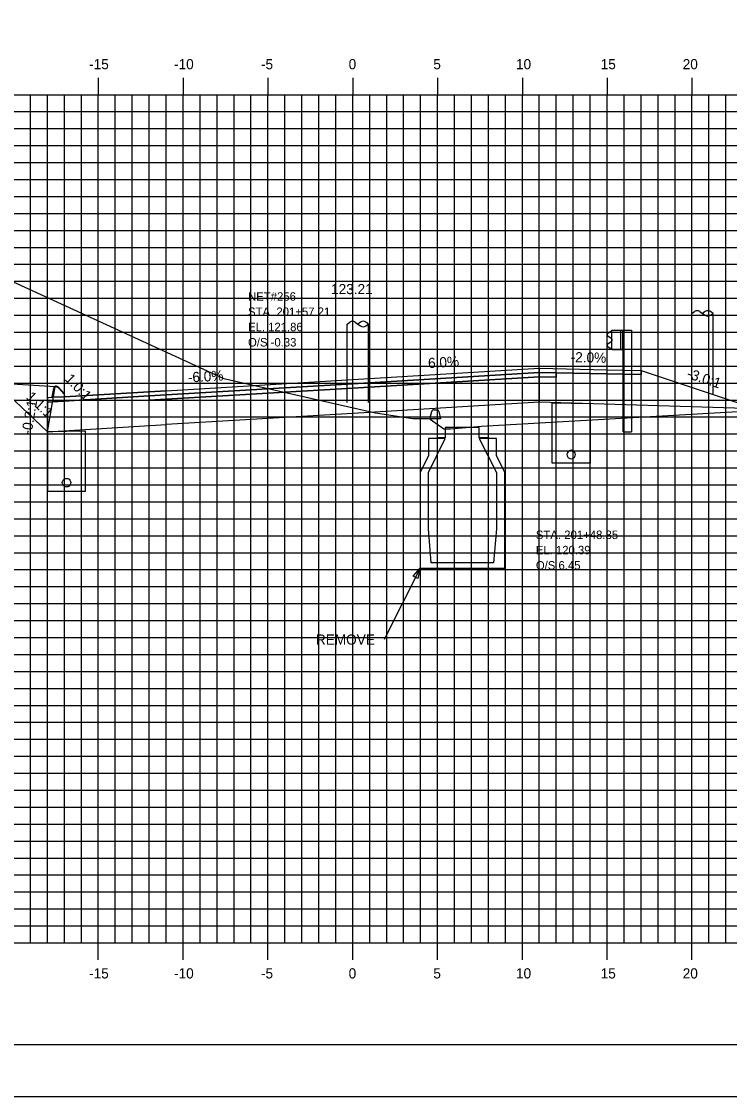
# Model space of a CAD drawing. Extents: x 850598 to 870284, y 366541 to 366651.
# Drawn here: x 865932.6 to 865974.3, y 366541.2 to 366604.5 of the extents above; entities that cross this region are included whole.
import ezdxf

# ---------------------------------------------------------------- set-up
doc = ezdxf.new("R2010")
doc.units = 0
for name, color, linetype in [('ANNOTATION', 7, 'Continuous'), ('BORDER', 7, 'Continuous'), ('D_Curb_Type_3M2_Lt', 7, 'Continuous'), ('D_Drainage_Underdrain', 7, 'Continuous'), ('D_Drainage_Underdrain_06in', 7, 'Continuous'), ('D_Guardrail_Beam_Rt', 7, 'Continuous'), ('D_Roadway_Berm', 7, 'Continuous'), ('D_Roadway_Centerline', 7, 'Continuous'), ('D_Roadway_Centerline_Text', 7, 'Continuous'), ('D_Roadway_Edge_Shoulder', 7, 'Continuous'), ('D_Roadway_Edge_TW', 7, 'Continuous'), ('D_Roadway_Pavement', 7, 'Continuous'), ('D_Roadway_SubGrade', 7, 'Continuous'), ('D_Text_Monospaced', 7, 'Continuous'), ('D_Utilities_Pole_Joint', 7, 'Continuous'), ('H_V ANNOTATION', 7, 'Continuous'), ('MAJOR', 7, 'Continuous'), ('MINOR', 7, 'Continuous'), ('PLOT BOUNDARY', 7, 'Continuous'), ('S_Curb_Type_3', 7, 'Continuous'), ('S_Drainage_CB', 7, 'Continuous'), ('S_Roadway_Centerline', 7, 'Continuous'), ('S_Utilities_Pole_Joint', 7, 'Continuous')]:
    doc.layers.add(name, color=color, linetype=linetype)

msp = doc.modelspace()

# ---------------------------------------------------------------- linework, layer by layer
at = {"layer": 'BORDER'}
msp.add_line((865907.099, 366544.225), (866067.099, 366544.225), dxfattribs=at)
at = {"layer": 'D_Curb_Type_3M2_Lt'}
for p, q in [((865934.457, 366582.908), (865934.349, 366582.414)), ((865934.593, 366583.037), (865934.597, 366583.037)), ((865935.099, 366582.581), (865934.744, 366582.982)), ((865935.099, 366582.414), (865935.099, 366582.581)), ((865934.349, 366582.414), (865935.099, 366582.414))]:
    msp.add_line(p, q, dxfattribs=at)
msp.add_arc((865934.619, 366582.872), 0.167, 41.38705, 167.66476, dxfattribs=at)
at = {"layer": 'D_Drainage_Underdrain'}
for points in [[(865966.099, 366582.012), (865966.099, 366578.511), (865963.849, 366578.511), (865963.849, 366582.057)], [(865934.099, 366580.354), (865934.099, 366576.854), (865936.349, 366576.854), (865936.349, 366580.399)]]:
    msp.add_lwpolyline(points, close=True, dxfattribs=at)
at = {"layer": 'D_Drainage_Underdrain_06in'}
for points in [[(865964.974, 366579.261), (865964.896, 366579.249), (865964.827, 366579.214), (865964.771, 366579.158), (865964.736, 366579.089), (865964.724, 366579.011), (865964.736, 366578.934), (865964.771, 366578.865), (865964.827, 366578.809), (865964.896, 366578.774), (865964.974, 366578.761), (865965.051, 366578.774), (865965.121, 366578.809), (865965.176, 366578.865), (865965.211, 366578.934), (865965.224, 366579.011), (865965.211, 366579.089), (865965.176, 366579.158), (865965.121, 366579.214), (865965.051, 366579.249)], [(865935.224, 366577.604), (865935.301, 366577.591), (865935.371, 366577.556), (865935.426, 366577.501), (865935.461, 366577.431), (865935.474, 366577.354), (865935.461, 366577.276), (865935.426, 366577.207), (865935.371, 366577.151), (865935.301, 366577.116), (865935.224, 366577.104), (865935.146, 366577.116), (865935.077, 366577.151), (865935.021, 366577.207), (865934.986, 366577.276), (865934.974, 366577.354), (865934.986, 366577.431), (865935.021, 366577.501), (865935.077, 366577.556), (865935.146, 366577.591)]]:
    msp.add_lwpolyline(points, close=True, dxfattribs=at)
at = {"layer": 'D_Guardrail_Beam_Rt'}
for p, q in [((865967.369, 366586.273), (865967.296, 366586.26)), ((865967.369, 366586.347), (865968.057, 366586.347)), ((865967.369, 366585.181), (865967.369, 366586.347)), ((865967.89, 366586.347), (865967.89, 366585.181)), ((865967.994, 366586.347), (865967.994, 366585.181)), ((865968.057, 366586.347), (865968.528, 366586.347)), ((865968.057, 366586.347), (865968.057, 366585.181)), ((865968.528, 366586.347), (865968.528, 366580.347)), ((865967.279, 366586.253), (865967.136, 366586.153)), ((865967.136, 366586.01), (865967.331, 366585.874)), ((865967.331, 366585.654), (865967.136, 366585.518)), ((865967.365, 366585.809), (865967.365, 366585.718)), ((865967.136, 366585.375), (865967.279, 366585.275)), ((865967.296, 366585.268), (865967.369, 366585.255)), ((865968.057, 366585.181), (865967.369, 366585.181)), ((865968.036, 366580.347), (865968.036, 366585.181)), ((865968.036, 366580.347), (865968.528, 366580.347))]:
    msp.add_line(p, q, dxfattribs=at)
for centre, major_axis, start_param, end_param in [((865967.186, 366586.082), (-0.0877, 0), 5.323254, 7.243116), ((865967.303, 366586.219), (-0.0417, 0), 4.886922, 5.323254), ((865967.286, 366585.809), (0.0789, 0), 0, 0.959931), ((865967.286, 366585.718), (0.0789, 0), 5.323254, 6.283185), ((865967.186, 366585.446), (-0.0877, 0), 5.323254, 7.243116), ((865967.303, 366585.309), (-0.0417, 0), 0.959931, 1.396263)]:
    msp.add_ellipse(centre, major_axis=major_axis, ratio=0.995501, start_param=start_param, end_param=end_param, dxfattribs=at)
at = {"layer": 'D_Roadway_Berm'}
msp.add_lwpolyline([(865934.553, 366583.012), (865931.053, 366583.222)], dxfattribs=at)
at = {"layer": 'D_Roadway_Centerline'}
msp.add_lwpolyline([(865912.099, 366592.7), (865931.053, 366583.222), (865934.099, 366580.354), (865934.553, 366583.012), (865934.644, 366583.014), (865934.722, 366582.968), (865935.092, 366582.58), (865935.099, 366582.414), (865941.099, 366582.774), (865952.099, 366583.434), (865963.099, 366584.094), (865967.099, 366584.014), (865969.099, 366583.974), (865975.89, 366581.71), (866019.999, 366568.225), (866029.763, 366565.24), (866039.625, 366562.225), (866043.625, 366562.225)], dxfattribs=at)
at = {"layer": 'D_Roadway_Edge_Shoulder'}
for points in [[(865963.099, 366584.094), (865967.099, 366584.014), (865967.099, 366584.014), (865969.099, 366583.974), (865969.099, 366583.724), (865964.099, 366583.824), (865963.099, 366583.844)], [(865941.099, 366582.774), (865935.099, 366582.414), (865934.099, 366582.354), (865934.099, 366582.104), (865940.099, 366582.464), (865941.099, 366582.524)]]:
    msp.add_lwpolyline(points, close=True, dxfattribs=at)
at = {"layer": 'D_Roadway_Edge_TW'}
msp.add_lwpolyline([(865941.099, 366582.524), (865941.099, 366582.774), (865952.099, 366583.434), (865963.099, 366584.094), (865963.099, 366583.844), (865952.099, 366583.184)], close=True, dxfattribs=at)
at = {"layer": 'D_Roadway_Pavement'}
for points in [[(865941.099, 366582.274), (865941.099, 366582.524), (865952.099, 366583.184), (865963.099, 366583.844), (865963.099, 366583.594), (865952.099, 366582.934)], [(865963.099, 366583.844), (865964.099, 366583.824), (865964.099, 366583.574), (865963.099, 366583.594)], [(865941.099, 366582.524), (865940.099, 366582.464), (865940.099, 366582.214), (865941.099, 366582.274)]]:
    msp.add_lwpolyline(points, close=True, dxfattribs=at)
at = {"layer": 'D_Roadway_SubGrade'}
for points in [[(865963.099, 366583.594), (865964.099, 366583.574), (865964.099, 366583.824), (865969.099, 366583.724), (865969.099, 366583.974), (865975.89, 366581.71), (865963.099, 366582.094)], [(865941.099, 366580.774), (865941.099, 366582.274), (865952.099, 366582.934), (865963.099, 366583.594), (865963.099, 366582.094), (865952.099, 366581.434)], [(865941.099, 366582.274), (865940.099, 366582.214), (865940.099, 366582.464), (865934.099, 366582.104), (865934.099, 366580.354), (865941.099, 366580.774)]]:
    msp.add_lwpolyline(points, close=True, dxfattribs=at)
at = {"layer": 'D_Utilities_Pole_Joint'}
for p, q in [((865972.099, 366587.331), (865972.255, 366587.441)), ((865972.099, 366582.573), (865972.099, 366587.331)), ((865972.567, 366587.441), (865972.723, 366587.331)), ((865972.879, 366587.441), (865972.723, 366587.331)), ((865972.723, 366587.331), (865972.879, 366587.22)), ((865973.349, 366587.331), (865973.192, 366587.441)), ((865973.192, 366587.22), (865973.349, 366587.331)), ((865973.349, 366582.573), (865973.349, 366587.331))]:
    msp.add_line(p, q, dxfattribs=at)
for centre, start, end in [((865972.411, 366587.22), 90, 125.26439), ((865972.411, 366587.22), 54.73561, 90), ((865973.036, 366587.22), 90, 125.26439), ((865973.036, 366587.441), 234.73561, 270), ((865973.036, 366587.22), 54.73561, 90), ((865973.036, 366587.441), 270, 305.26439)]:
    msp.add_arc(centre, 0.271, start, end, dxfattribs=at)
at = {"layer": 'H_V ANNOTATION'}
msp.add_line((865956.075, 366572.304), (865953.957, 366568.103), dxfattribs=at)
msp.add_lwpolyline([(865955.671, 366571.836), (865956.075, 366572.304), (865955.939, 366571.701)], close=True, dxfattribs=at)
at = {"layer": 'MAJOR'}
for p, q in [((865937.099, 366601.227), (865937.099, 366600.225)), ((865937.099, 366601.227), (865937.099, 366600.225)), ((865942.099, 366601.227), (865942.099, 366600.225)), ((865942.099, 366601.227), (865942.099, 366600.225)), ((865947.099, 366601.227), (865947.099, 366600.225)), ((865947.099, 366601.227), (865947.099, 366600.225)), ((865952.099, 366601.227), (865952.099, 366600.225)), ((865952.099, 366601.227), (865952.099, 366600.225)), ((865957.099, 366601.227), (865957.099, 366600.225)), ((865957.099, 366601.227), (865957.099, 366600.225)), ((865962.099, 366601.227), (865962.099, 366600.225)), ((865962.099, 366601.227), (865962.099, 366600.225)), ((865967.099, 366601.227), (865967.099, 366600.225)), ((865967.099, 366601.227), (865967.099, 366600.225)), ((865972.099, 366601.227), (865972.099, 366600.225)), ((865972.099, 366601.227), (865972.099, 366600.225)), ((865912.099, 366600.225), (866052.099, 366600.225)), ((865912.099, 366600.225), (866052.099, 366600.225)), ((865912.099, 366600.225), (866052.099, 366600.225)), ((865912.099, 366600.225), (866052.099, 366600.225)), ((865937.099, 366550.225), (865937.099, 366600.225)), ((865937.099, 366550.225), (865937.099, 366600.225)), ((865942.099, 366550.225), (865942.099, 366600.225)), ((865942.099, 366550.225), (865942.099, 366600.225)), ((865947.099, 366550.225), (865947.099, 366600.225)), ((865947.099, 366550.225), (865947.099, 366600.225)), ((865952.099, 366550.225), (865952.099, 366600.225)), ((865952.099, 366550.225), (865952.099, 366600.225)), ((865957.099, 366550.225), (865957.099, 366600.225)), ((865957.099, 366550.225), (865957.099, 366600.225)), ((865962.099, 366550.225), (865962.099, 366600.225)), ((865962.099, 366550.225), (865962.099, 366600.225)), ((865967.099, 366550.225), (865967.099, 366600.225)), ((865967.099, 366550.225), (865967.099, 366600.225)), ((865972.099, 366550.225), (865972.099, 366600.225)), ((865972.099, 366550.225), (865972.099, 366600.225)), ((865912.099, 366595.225), (866052.099, 366595.225)), ((865912.099, 366595.225), (866052.099, 366595.225)), ((865912.099, 366590.225), (866052.099, 366590.225)), ((865912.099, 366590.225), (866052.099, 366590.225)), ((865912.099, 366585.225), (866052.099, 366585.225)), ((865912.099, 366585.225), (866052.099, 366585.225)), ((865912.099, 366580.225), (866052.099, 366580.225)), ((865912.099, 366580.225), (866052.099, 366580.225)), ((865912.099, 366575.225), (866052.099, 366575.225)), ((865912.099, 366575.225), (866052.099, 366575.225)), ((865912.099, 366570.225), (866052.099, 366570.225)), ((865912.099, 366570.225), (866052.099, 366570.225)), ((865912.099, 366565.225), (866052.099, 366565.225)), ((865912.099, 366565.225), (866052.099, 366565.225)), ((865912.099, 366560.225), (866052.099, 366560.225)), ((865912.099, 366560.225), (866052.099, 366560.225)), ((865912.099, 366555.225), (866052.099, 366555.225)), ((865912.099, 366555.225), (866052.099, 366555.225)), ((865912.099, 366550.225), (866052.099, 366550.225)), ((865912.099, 366550.225), (866052.099, 366550.225)), ((865912.099, 366550.225), (866052.099, 366550.225)), ((865912.099, 366550.225), (866052.099, 366550.225)), ((865937.099, 366549.223), (865937.099, 366550.225)), ((865937.099, 366549.223), (865937.099, 366550.225)), ((865942.099, 366549.223), (865942.099, 366550.225)), ((865942.099, 366549.223), (865942.099, 366550.225)), ((865947.099, 366549.223), (865947.099, 366550.225)), ((865947.099, 366549.223), (865947.099, 366550.225)), ((865952.099, 366549.223), (865952.099, 366550.225)), ((865952.099, 366549.223), (865952.099, 366550.225)), ((865957.099, 366549.223), (865957.099, 366550.225)), ((865957.099, 366549.223), (865957.099, 366550.225)), ((865962.099, 366549.223), (865962.099, 366550.225)), ((865962.099, 366549.223), (865962.099, 366550.225)), ((865967.099, 366549.223), (865967.099, 366550.225)), ((865967.099, 366549.223), (865967.099, 366550.225)), ((865972.099, 366549.223), (865972.099, 366550.225)), ((865972.099, 366549.223), (865972.099, 366550.225))]:
    msp.add_line(p, q, dxfattribs=at)
at = {"layer": 'MINOR'}
for p, q in [((865933.099, 366550.225), (865933.099, 366600.225)), ((865933.099, 366550.225), (865933.099, 366600.225)), ((865934.099, 366550.225), (865934.099, 366600.225)), ((865934.099, 366550.225), (865934.099, 366600.225)), ((865935.099, 366550.225), (865935.099, 366600.225)), ((865935.099, 366550.225), (865935.099, 366600.225)), ((865936.099, 366550.225), (865936.099, 366600.225)), ((865936.099, 366550.225), (865936.099, 366600.225)), ((865938.099, 366550.225), (865938.099, 366600.225)), ((865938.099, 366550.225), (865938.099, 366600.225)), ((865939.099, 366550.225), (865939.099, 366600.225)), ((865939.099, 366550.225), (865939.099, 366600.225)), ((865940.099, 366550.225), (865940.099, 366600.225)), ((865940.099, 366550.225), (865940.099, 366600.225)), ((865941.099, 366550.225), (865941.099, 366600.225)), ((865941.099, 366550.225), (865941.099, 366600.225)), ((865943.099, 366550.225), (865943.099, 366600.225)), ((865943.099, 366550.225), (865943.099, 366600.225)), ((865944.099, 366550.225), (865944.099, 366600.225)), ((865944.099, 366550.225), (865944.099, 366600.225)), ((865945.099, 366550.225), (865945.099, 366600.225)), ((865945.099, 366550.225), (865945.099, 366600.225)), ((865946.099, 366550.225), (865946.099, 366600.225)), ((865946.099, 366550.225), (865946.099, 366600.225)), ((865948.099, 366550.225), (865948.099, 366600.225)), ((865948.099, 366550.225), (865948.099, 366600.225)), ((865949.099, 366550.225), (865949.099, 366600.225)), ((865949.099, 366550.225), (865949.099, 366600.225)), ((865950.099, 366550.225), (865950.099, 366600.225)), ((865950.099, 366550.225), (865950.099, 366600.225)), ((865951.099, 366550.225), (865951.099, 366600.225)), ((865951.099, 366550.225), (865951.099, 366600.225)), ((865953.099, 366550.225), (865953.099, 366600.225)), ((865953.099, 366550.225), (865953.099, 366600.225)), ((865954.099, 366550.225), (865954.099, 366600.225)), ((865954.099, 366550.225), (865954.099, 366600.225)), ((865955.099, 366550.225), (865955.099, 366600.225)), ((865955.099, 366550.225), (865955.099, 366600.225)), ((865956.099, 366550.225), (865956.099, 366600.225)), ((865956.099, 366550.225), (865956.099, 366600.225)), ((865958.099, 366550.225), (865958.099, 366600.225)), ((865958.099, 366550.225), (865958.099, 366600.225)), ((865959.099, 366550.225), (865959.099, 366600.225)), ((865959.099, 366550.225), (865959.099, 366600.225)), ((865960.099, 366550.225), (865960.099, 366600.225)), ((865960.099, 366550.225), (865960.099, 366600.225)), ((865961.099, 366550.225), (865961.099, 366600.225)), ((865961.099, 366550.225), (865961.099, 366600.225)), ((865963.099, 366550.225), (865963.099, 366600.225)), ((865963.099, 366550.225), (865963.099, 366600.225)), ((865964.099, 366550.225), (865964.099, 366600.225)), ((865964.099, 366550.225), (865964.099, 366600.225)), ((865965.099, 366550.225), (865965.099, 366600.225)), ((865965.099, 366550.225), (865965.099, 366600.225)), ((865966.099, 366550.225), (865966.099, 366600.225)), ((865966.099, 366550.225), (865966.099, 366600.225)), ((865968.099, 366550.225), (865968.099, 366600.225)), ((865968.099, 366550.225), (865968.099, 366600.225)), ((865969.099, 366550.225), (865969.099, 366600.225)), ((865969.099, 366550.225), (865969.099, 366600.225)), ((865970.099, 366550.225), (865970.099, 366600.225)), ((865970.099, 366550.225), (865970.099, 366600.225)), ((865971.099, 366550.225), (865971.099, 366600.225)), ((865971.099, 366550.225), (865971.099, 366600.225)), ((865973.099, 366550.225), (865973.099, 366600.225)), ((865973.099, 366550.225), (865973.099, 366600.225)), ((865974.099, 366550.225), (865974.099, 366600.225)), ((865974.099, 366550.225), (865974.099, 366600.225)), ((865912.099, 366599.225), (866052.099, 366599.225)), ((865912.099, 366599.225), (866052.099, 366599.225)), ((865912.099, 366598.225), (866052.099, 366598.225)), ((865912.099, 366598.225), (866052.099, 366598.225)), ((865912.099, 366597.225), (866052.099, 366597.225)), ((865912.099, 366597.225), (866052.099, 366597.225)), ((865912.099, 366596.225), (866052.099, 366596.225)), ((865912.099, 366596.225), (866052.099, 366596.225)), ((865912.099, 366594.225), (866052.099, 366594.225)), ((865912.099, 366594.225), (866052.099, 366594.225)), ((865912.099, 366593.225), (866052.099, 366593.225)), ((865912.099, 366593.225), (866052.099, 366593.225)), ((865912.099, 366592.225), (866052.099, 366592.225)), ((865912.099, 366592.225), (866052.099, 366592.225)), ((865912.099, 366591.225), (866052.099, 366591.225)), ((865912.099, 366591.225), (866052.099, 366591.225)), ((865912.099, 366589.225), (866052.099, 366589.225)), ((865912.099, 366589.225), (866052.099, 366589.225)), ((865912.099, 366588.225), (866052.099, 366588.225)), ((865912.099, 366588.225), (866052.099, 366588.225)), ((865912.099, 366587.225), (866052.099, 366587.225)), ((865912.099, 366587.225), (866052.099, 366587.225)), ((865912.099, 366586.225), (866052.099, 366586.225)), ((865912.099, 366586.225), (866052.099, 366586.225)), ((865912.099, 366584.225), (866052.099, 366584.225)), ((865912.099, 366584.225), (866052.099, 366584.225)), ((865912.099, 366583.225), (866052.099, 366583.225)), ((865912.099, 366583.225), (866052.099, 366583.225)), ((865912.099, 366582.225), (866052.099, 366582.225)), ((865912.099, 366582.225), (866052.099, 366582.225)), ((865912.099, 366581.225), (866052.099, 366581.225)), ((865912.099, 366581.225), (866052.099, 366581.225)), ((865912.099, 366579.225), (866052.099, 366579.225)), ((865912.099, 366579.225), (866052.099, 366579.225)), ((865912.099, 366578.225), (866052.099, 366578.225)), ((865912.099, 366578.225), (866052.099, 366578.225)), ((865912.099, 366577.225), (866052.099, 366577.225)), ((865912.099, 366577.225), (866052.099, 366577.225)), ((865912.099, 366576.225), (866052.099, 366576.225)), ((865912.099, 366576.225), (866052.099, 366576.225)), ((865912.099, 366574.225), (866052.099, 366574.225)), ((865912.099, 366574.225), (866052.099, 366574.225)), ((865912.099, 366573.225), (866052.099, 366573.225)), ((865912.099, 366573.225), (866052.099, 366573.225)), ((865912.099, 366572.225), (866052.099, 366572.225)), ((865912.099, 366572.225), (866052.099, 366572.225)), ((865912.099, 366571.225), (866052.099, 366571.225)), ((865912.099, 366571.225), (866052.099, 366571.225)), ((865912.099, 366569.225), (866052.099, 366569.225)), ((865912.099, 366569.225), (866052.099, 366569.225)), ((865912.099, 366568.225), (866052.099, 366568.225)), ((865912.099, 366568.225), (866052.099, 366568.225)), ((865912.099, 366567.225), (866052.099, 366567.225)), ((865912.099, 366567.225), (866052.099, 366567.225)), ((865912.099, 366566.225), (866052.099, 366566.225)), ((865912.099, 366566.225), (866052.099, 366566.225)), ((865912.099, 366564.225), (866052.099, 366564.225)), ((865912.099, 366564.225), (866052.099, 366564.225)), ((865912.099, 366563.225), (866052.099, 366563.225)), ((865912.099, 366563.225), (866052.099, 366563.225)), ((865912.099, 366562.225), (866052.099, 366562.225)), ((865912.099, 366562.225), (866052.099, 366562.225)), ((865912.099, 366561.225), (866052.099, 366561.225)), ((865912.099, 366561.225), (866052.099, 366561.225)), ((865912.099, 366559.225), (866052.099, 366559.225)), ((865912.099, 366559.225), (866052.099, 366559.225)), ((865912.099, 366558.225), (866052.099, 366558.225)), ((865912.099, 366558.225), (866052.099, 366558.225)), ((865912.099, 366557.225), (866052.099, 366557.225)), ((865912.099, 366557.225), (866052.099, 366557.225)), ((865912.099, 366556.225), (866052.099, 366556.225)), ((865912.099, 366556.225), (866052.099, 366556.225)), ((865912.099, 366554.225), (866052.099, 366554.225)), ((865912.099, 366554.225), (866052.099, 366554.225)), ((865912.099, 366553.225), (866052.099, 366553.225)), ((865912.099, 366553.225), (866052.099, 366553.225)), ((865912.099, 366552.225), (866052.099, 366552.225)), ((865912.099, 366552.225), (866052.099, 366552.225)), ((865912.099, 366551.225), (866052.099, 366551.225)), ((865912.099, 366551.225), (866052.099, 366551.225))]:
    msp.add_line(p, q, dxfattribs=at)
at = {"layer": 'PLOT BOUNDARY'}
msp.add_lwpolyline([(865899.005, 366541.166), (866069.005, 366541.166), (866069.005, 366651.166), (865899.005, 366651.166)], close=True, dxfattribs=at)
at = {"layer": 'S_Curb_Type_3'}
for points in [[(865957.173, 366581.555), (865957.276, 366581.11), (865956.651, 366581.11), (865956.753, 366581.555)], [(865956.875, 366581.652), (865957.051, 366581.652)]]:
    msp.add_lwpolyline(points, dxfattribs=at)
for centre, start, end in [((865956.875, 366581.527), 90, 167.00538), ((865957.051, 366581.527), 12.99462, 90)]:
    msp.add_arc(centre, 0.125, start, end, dxfattribs=at)
at = {"layer": 'S_Drainage_CB'}
for p, q in [((865957.551, 366579.948), (865956.567, 366579.948)), ((865956.567, 366579.948), (865956.567, 366578.964)), ((865956.567, 366577.947), (865957.551, 366579.948)), ((865960.57, 366579.948), (865959.552, 366579.948)), ((865959.552, 366579.948), (865960.57, 366577.947)), ((865960.57, 366578.964), (865960.57, 366579.948)), ((865956.567, 366578.964), (865956.075, 366577.947)), ((865961.062, 366577.947), (865960.57, 366578.964)), ((865956.075, 366577.947), (865956.075, 366572.304)), ((865956.567, 366574.633), (865956.567, 366577.947)), ((865960.57, 366577.947), (865960.57, 366574.633)), ((865961.062, 366572.304), (865961.062, 366577.947)), ((865956.731, 366572.632), (865956.567, 366574.633)), ((865960.57, 366574.633), (865960.406, 366572.632)), ((865960.406, 366572.632), (865956.731, 366572.632)), ((865956.075, 366572.304), (865961.062, 366572.304))]:
    msp.add_line(p, q, dxfattribs=at)
msp.add_lwpolyline([(865960.045, 366579.99), (865959.552, 366579.99), (865959.552, 366580.613), (865957.551, 366580.613), (865957.551, 366579.99), (865957.059, 366579.99)], dxfattribs=at)
at = {"layer": 'S_Roadway_Centerline'}
msp.add_lwpolyline([(865912.099, 366593.826), (865912.342, 366593.804), (865921.624, 366593.373), (865925.439, 366592.203), (865926.285, 366591.836), (865944.491, 366583.49), (865953.449, 366581.475), (865955.638, 366581.128), (865956.574, 366581.129), (865956.651, 366581.11), (865956.662, 366581.095), (865957.469, 366580.518), (865957.872, 366580.536), (865959.696, 366580.686), (865975.483, 366581.584)], dxfattribs=at)
at = {"layer": 'S_Utilities_Pole_Joint'}
for p, q in [((865951.774, 366582.085), (865951.77, 366586.704)), ((865951.774, 366586.704), (865951.93, 366586.814)), ((865952.242, 366586.814), (865952.398, 366586.704)), ((865952.555, 366586.814), (865952.398, 366586.704)), ((865952.398, 366586.704), (865952.555, 366586.593)), ((865953.023, 366586.704), (865952.867, 366586.814)), ((865952.867, 366586.593), (865953.023, 366586.704)), ((865953.023, 366582.085), (865953.02, 366586.704))]:
    msp.add_line(p, q, dxfattribs=at)
for centre, start, end in [((865952.086, 366586.594), 90, 125.26439), ((865952.086, 366586.594), 54.73561, 90), ((865952.711, 366586.594), 90, 125.26439), ((865952.711, 366586.815), 234.73561, 270), ((865952.711, 366586.594), 54.73561, 90), ((865952.711, 366586.815), 270, 305.26439)]:
    msp.add_arc(centre, 0.271, start, end, dxfattribs=at)

# ---------------------------------------------------------------- texts
at = {"layer": 'ANNOTATION'}
for s, rotation, p in [('-2.0%', 358.85424, (865964.942, 366584.457)), ('6.0%', 3.43363, (865956.556, 366584.103)), ('-6.0%', 3.43363, (865942.396, 366583.254)), ('-3.0:1', 341.56507, (865971.748, 366583.545)), ('1.0:1', 313.67771, (865935.09, 366583.431)), ('1.1:1', 316.71407, (865932.801, 366582.35)), ('-0.2:1', 80.29417, (865933.152, 366580.153))]:
    msp.add_text(s, height=0.6, rotation=rotation, dxfattribs=at).set_placement(p)
at = {"layer": 'D_Roadway_Centerline'}
for s, p in [('C', (865952.093, 366583.434)), ('C', (865952.093, 366583.434)), ('L', (865952.099, 366583.427)), ('L', (865952.099, 366583.427))]:
    msp.add_text(s, height=0.0146, dxfattribs=at).set_placement(p)
at = {"layer": 'D_Roadway_Centerline_Text'}
msp.add_text('123.21', height=0.6, dxfattribs=at).set_placement((865950.82, 366588.466))
at = {"layer": 'D_Text_Monospaced'}
for s, height, p in [('NET#256 ', 0.5, (865945.924, 366588.079)), ('STA. 201+57.21', 0.49998, (865945.924, 366587.179)), ('EL. 121.86', 0.498, (865945.926, 366586.281)), ('O/S -0.33', 0.498, (865945.926, 366585.381)), ('STA. 201+48.35', 0.49998, (865962.895, 366574.029)), ('EL. 120.39', 0.498, (865962.897, 366573.131)), ('O/S 6.45', 0.498, (865962.897, 366572.231))]:
    msp.add_text(s, height=height, dxfattribs=at).set_placement(p)
at = {"layer": 'H_V ANNOTATION'}
for s, p in [('-15', (865936.555, 366601.725)), ('-10', (865941.563, 366601.725)), ('-5', (865946.689, 366601.725)), ('0', (865951.858, 366601.725)), ('5', (865956.85, 366601.725)), ('10', (865961.724, 366601.725)), ('15', (865966.716, 366601.725)), ('20', (865971.553, 366601.725)), ('REMOVE', (865949.926, 366567.803)), ('-15', (865936.555, 366548.125)), ('-10', (865941.563, 366548.125)), ('-5', (865946.689, 366548.125)), ('0', (865951.858, 366548.125)), ('5', (865956.85, 366548.125)), ('10', (865961.724, 366548.125)), ('15', (865966.716, 366548.125)), ('20', (865971.553, 366548.125))]:
    msp.add_text(s, height=0.6, dxfattribs=at).set_placement(p)

doc.saveas('drawing.dxf')
